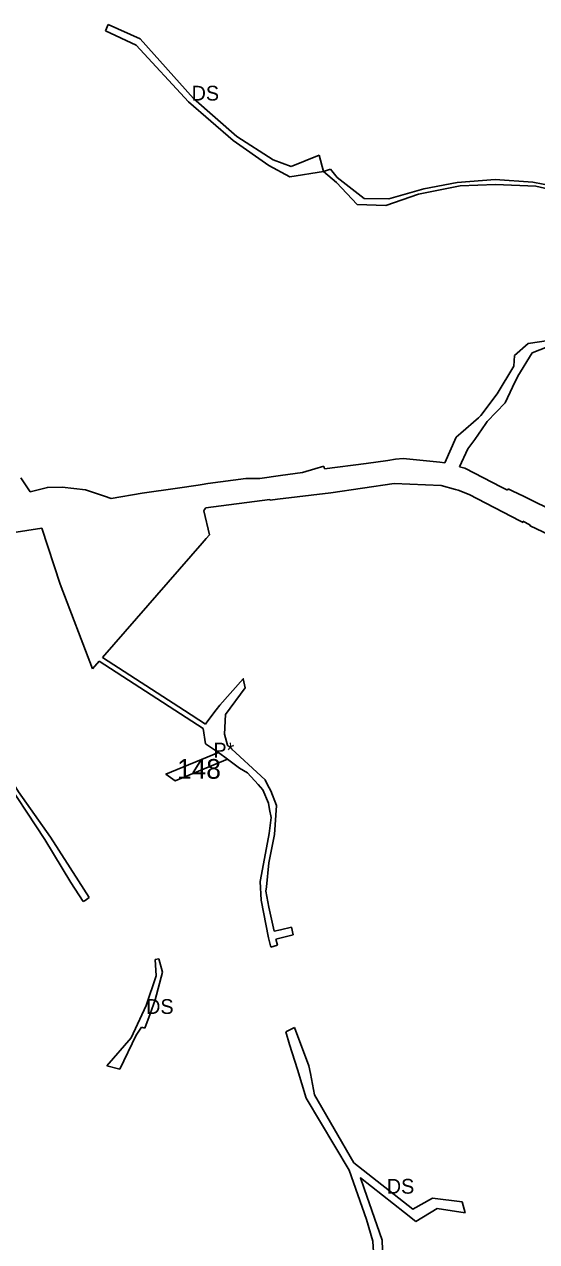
# Model space of a CAD drawing. Extents: x -477304 to -465641, y -1159113 to -1149285.
# Drawn here: x -472433 to -472121, y -1153843 to -1153101 of the extents above; entities that cross this region are included whole.
import ezdxf

# ---------------------------------------------------------------- set-up
doc = ezdxf.new("R2010")
doc.units = 0
for name, color, linetype in [('28', 7, 'Continuous'), ('35', 7, 'Continuous'), ('60', 7, 'Continuous')]:
    doc.layers.add(name, color=color, linetype=linetype)

msp = doc.modelspace()

# ---------------------------------------------------------------- linework, layer by layer
at = {"layer": '28'}
msp.add_line((-472309.55, -1153548.92), (-472315.18, -1153544.76), dxfattribs=at)
msp.add_lwpolyline([(-472315.18, -1153544.76), (-472347.12, -1153557.96), (-472341.48, -1153562.13), (-472309.55, -1153548.92)], dxfattribs=at)
at = {"layer": '35'}
for p, q in [((-472382.43, -1153101.32), (-472384, -1153105.23)), ((-472253.8, -1153181.05), (-472270.76, -1153187.82)), ((-472251.18, -1153190.97), (-472253.8, -1153181.05)), ((-472284.51, -1153187.23), (-472271.57, -1153194.16)), ((-472271.57, -1153194.16), (-472251.18, -1153190.97)), ((-472246.86, -1153189.55), (-472251.18, -1153190.97)), ((-472251.18, -1153190.97), (-472243.25, -1153197.68)), ((-472242.78, -1153194.67), (-472246.86, -1153189.55)), ((-472226.24, -1153207.47), (-472242.78, -1153194.67)), ((-472243.25, -1153197.68), (-472230.62, -1153211.01)), ((-472110.95, -1153199.86), (-472123.6, -1153197.4)), ((-472121.68, -1153199.86), (-472113.74, -1153201.72)), ((-472211.36, -1153207.6), (-472226.24, -1153207.47)), ((-472126.45, -1153295.62), (-472134.78, -1153302.98)), ((-472108.5, -1153293.12), (-472126.45, -1153295.62)), ((-472123.94, -1153301.42), (-472114.62, -1153297.64)), ((-472134.78, -1153302.98), (-472135.12, -1153309.54)), ((-472135.12, -1153309.54), (-472145.33, -1153326.3)), ((-472140.39, -1153331.81), (-472135.85, -1153322.32)), ((-472145.33, -1153326.3), (-472155.26, -1153339.65)), ((-472151.28, -1153343.22), (-472140.39, -1153331.81)), ((-472156.67, -1153340.89), (-472167.41, -1153350.35)), ((-472158.96, -1153354.09), (-472152.18, -1153344.5)), ((-472155.26, -1153339.65), (-472156.67, -1153340.89)), ((-472152.18, -1153344.5), (-472151.28, -1153343.22)), ((-472167.41, -1153350.35), (-472170.23, -1153352.83)), ((-472170.23, -1153352.83), (-472177.1, -1153368.32)), ((-472163.04, -1153359.86), (-472158.96, -1153354.09)), ((-472207.3, -1153366.25), (-472211.95, -1153366.94)), ((-472202.49, -1153365.79), (-472207.3, -1153366.25)), ((-472180.17, -1153368.01), (-472202.49, -1153365.79)), ((-472168.11, -1153370.77), (-472163.04, -1153359.86)), ((-472263.93, -1153374.31), (-472277.37, -1153376.14)), ((-472256.32, -1153372.01), (-472263.93, -1153374.31)), ((-472250.84, -1153370.35), (-472256.32, -1153372.01)), ((-472250.42, -1153372.03), (-472250.84, -1153370.35)), ((-472177.1, -1153368.32), (-472180.17, -1153368.01)), ((-472164.91, -1153371.64), (-472168.11, -1153370.77)), ((-472142.54, -1153383.16), (-472164.91, -1153371.64)), ((-472324.99, -1153381.64), (-472327.52, -1153381.99)), ((-472321.53, -1153381.03), (-472324.99, -1153381.64)), ((-472298.42, -1153377.97), (-472321.53, -1153381.03)), ((-472246.71, -1153386.63), (-472208.01, -1153380.92)), ((-472208.01, -1153380.92), (-472179.45, -1153382.19)), ((-472384.53, -1153388.69), (-472396.13, -1153384.85)), ((-472340, -1153383.74), (-472361.64, -1153386.77)), ((-472327.52, -1153381.99), (-472340, -1153383.74)), ((-472279.11, -1153390.56), (-472246.71, -1153386.63)), ((-472179.45, -1153382.19), (-472170.74, -1153384.55)), ((-472170.74, -1153384.55), (-472168.95, -1153385.04)), ((-472168.95, -1153385.04), (-472162.33, -1153387.74)), ((-472162.33, -1153387.74), (-472131.52, -1153403.72)), ((-472138.86, -1153384.94), (-472142.54, -1153383.16)), ((-472138.52, -1153384.2), (-472138.86, -1153384.94)), ((-472135.76, -1153385.56), (-472138.52, -1153384.2)), ((-472129.3, -1153388.74), (-472135.76, -1153385.56)), ((-472108.28, -1153399.08), (-472129.3, -1153388.74)), ((-472323.58, -1153396.83), (-472322.87, -1153395.86)), ((-472322.87, -1153395.86), (-472283.8, -1153390.74)), ((-472283.8, -1153390.74), (-472283.57, -1153391.1)), ((-472283.57, -1153391.1), (-472279.11, -1153390.56)), ((-472324.05, -1153397.52), (-472323.58, -1153396.83)), ((-472320.6, -1153412.25), (-472324.05, -1153397.52)), ((-472131.52, -1153403.72), (-472131.03, -1153403.97)), ((-472131.03, -1153403.97), (-472129.43, -1153404.81)), ((-472129.43, -1153404.81), (-472129.69, -1153403.88)), ((-472422.73, -1153408.13), (-472411.62, -1153442.25)), ((-472385.81, -1153486.9), (-472324.97, -1153417.26)), ((-472324.97, -1153417.26), (-472322.57, -1153414.51)), ((-472322.57, -1153414.51), (-472320.6, -1153412.25)), ((-472411.62, -1153442.25), (-472391.89, -1153493.85)), ((-472391.89, -1153493.85), (-472387.79, -1153489.17)), ((-472387.79, -1153489.17), (-472334.77, -1153523.52)), ((-472335.85, -1153519.24), (-472385.81, -1153486.9)), ((-472323.05, -1153527.52), (-472335.85, -1153519.24)), ((-472311.5, -1153533.55), (-472310.92, -1153521.61)), ((-472334.77, -1153523.52), (-472324.36, -1153530.26)), ((-472322.15, -1153526.35), (-472323.05, -1153527.52)), ((-472324.36, -1153530.26), (-472322.93, -1153539.49)), ((-472322.93, -1153539.49), (-472315.18, -1153544.76)), ((-472315.18, -1153544.76), (-472309.55, -1153548.92)), ((-472309.55, -1153548.92), (-472302.27, -1153554.3)), ((-472302.27, -1153554.3), (-472297.32, -1153557.13)), ((-472297.32, -1153557.13), (-472290.86, -1153564.38)), ((-472290.86, -1153564.38), (-472288.01, -1153567.57)), ((-472285.17, -1153564.43), (-472286.65, -1153561.36)), ((-472283.2, -1153568.09), (-472285.17, -1153564.43)), ((-472288.01, -1153567.57), (-472284.66, -1153575.62)), ((-472400.52, -1153622.91), (-472417.46, -1153596.38)), ((-472284.51, -1153611.98), (-472280.97, -1153594.72)), ((-472287.73, -1153612.67), (-472289.61, -1153623.47)), ((-472285.93, -1153626.53), (-472284.51, -1153611.98)), ((-472393.93, -1153633.22), (-472400.52, -1153622.91)), ((-472289.61, -1153623.47), (-472289, -1153634.76)), ((-472286.19, -1153629.22), (-472285.93, -1153626.53)), ((-472396.35, -1153635.01), (-472393.93, -1153633.22)), ((-472284.47, -1153638.98), (-472286.19, -1153629.22)), ((-472397.48, -1153635.48), (-472396.35, -1153635.01)), ((-472289, -1153634.76), (-472284.53, -1153657.78)), ((-472281.16, -1153653.68), (-472284.47, -1153638.98)), ((-472277.39, -1153652.82), (-472281.16, -1153653.68)), ((-472280.1, -1153658.4), (-472269.52, -1153655.8)), ((-472270.55, -1153651.26), (-472277.39, -1153652.82)), ((-472269.52, -1153655.8), (-472270.55, -1153651.26)), ((-472284.53, -1153657.78), (-472283.22, -1153663.34)), ((-472283.22, -1153663.34), (-472279.17, -1153662.21)), ((-472279.17, -1153662.21), (-472280.1, -1153658.4)), ((-472351.47, -1153670.43), (-472353.69, -1153670.86)), ((-472353.69, -1153670.86), (-472353.04, -1153680.9)), ((-472349.29, -1153678.5), (-472351.47, -1153670.43)), ((-472353.62, -1153695.5), (-472349.29, -1153678.5)), ((-472356.82, -1153704.05), (-472353.62, -1153695.5)), ((-472360.04, -1153712.64), (-472356.82, -1153704.05)), ((-472362.02, -1153712.1), (-472360.04, -1153712.64)), ((-472268.71, -1153712.29), (-472274.09, -1153714.97)), ((-472274.09, -1153714.97), (-472271.74, -1153722.58)), ((-472368.29, -1153718.57), (-472383.1, -1153735.59)), ((-472271.74, -1153722.58), (-472267, -1153737.94)), ((-472383.1, -1153735.59), (-472375.15, -1153737.64)), ((-472267, -1153737.94), (-472261.63, -1153755.34)), ((-472256.67, -1153753.26), (-472259.09, -1153740.3)), ((-472232.55, -1153794.74), (-472256.67, -1153753.26)), ((-472164.77, -1153825.24), (-472166.58, -1153818.49)), ((-472201.71, -1153825), (-472194.75, -1153830.45)), ((-472194.75, -1153830.45), (-472181.73, -1153822.53)), ((-472181.73, -1153822.53), (-472164.77, -1153825.24))]:
    msp.add_line(p, q, dxfattribs=at)
for points in [[(-472384, -1153105.23), (-472365.34, -1153114.1), (-472333.31, -1153148.52)], [(-472303.92, -1153169.53), (-472330.37, -1153146.46), (-472362.89, -1153110.1), (-472382.43, -1153101.32)], [(-472333.31, -1153148.52), (-472306.08, -1153172.02), (-472284.51, -1153187.23)], [(-472270.76, -1153187.82), (-472281.85, -1153183.88), (-472303.92, -1153169.53)], [(-472123.6, -1153197.4), (-472146.45, -1153195.78), (-472169.55, -1153197.56)], [(-472169.55, -1153197.56), (-472189.9, -1153201.6), (-472211.36, -1153207.6)], [(-472193.16, -1153204.79), (-472167.85, -1153199.69), (-472146.3, -1153198.79), (-472121.68, -1153199.86)], [(-472230.62, -1153211.01), (-472213.01, -1153211.64), (-472193.16, -1153204.79)], [(-472135.85, -1153322.32), (-472132.61, -1153315.55), (-472123.94, -1153301.42)], [(-472211.95, -1153366.94), (-472225.05, -1153368.87), (-472250.42, -1153372.03)], [(-472396.13, -1153384.85), (-472410.35, -1153383.18), (-472419.4, -1153383.38), (-472429.87, -1153385.96), (-472435.56, -1153377.43)], [(-472277.37, -1153376.14), (-472289.84, -1153377.84), (-472298.42, -1153377.97)], [(-472361.64, -1153386.77), (-472380.55, -1153390.01), (-472384.53, -1153388.69)], [(-472129.69, -1153403.88), (-472125.37, -1153406.16), (-472125.12, -1153406.85)], [(-472480.91, -1153417.55), (-472456.9, -1153413.45), (-472422.73, -1153408.13)], [(-472125.12, -1153406.85), (-472097.37, -1153419.96), (-472080.49, -1153426.52)], [(-472310.92, -1153521.61), (-472298.83, -1153505.36), (-472299.99, -1153499.91), (-472314.28, -1153516.03), (-472316.48, -1153518.82), (-472322.15, -1153526.35)], [(-472286.65, -1153561.36), (-472309.69, -1153540.34), (-472311.5, -1153533.55)], [(-472417.46, -1153596.38), (-472436.96, -1153568.79), (-472446.01, -1153554.12), (-472450.57, -1153542.7)], [(-472448.97, -1153555.47), (-472420.86, -1153597.75), (-472405, -1153623.89), (-472397.48, -1153635.48)], [(-472280.97, -1153594.72), (-472279.74, -1153577.06), (-472283.2, -1153568.09)], [(-472284.66, -1153575.62), (-472283.96, -1153579.45), (-472283.08, -1153584.33), (-472284.15, -1153594.24), (-472287.73, -1153612.67)], [(-472353.04, -1153680.9), (-472359.12, -1153698.83), (-472368.29, -1153718.57)], [(-472375.15, -1153737.64), (-472365.22, -1153717.05), (-472362.02, -1153712.1)], [(-472259.09, -1153740.3), (-472259.96, -1153735.68), (-472268.71, -1153712.29)], [(-472261.63, -1153755.34), (-472235.51, -1153799.29), (-472224.99, -1153829.17), (-472221.07, -1153842.49), (-472218.54, -1153882.48), (-472205.55, -1153914.74)], [(-472166.58, -1153818.49), (-472184.64, -1153816.26), (-472196.62, -1153822.93), (-472232.55, -1153794.74)], [(-472215.36, -1153841.89), (-472226.41, -1153810.26), (-472228.63, -1153803.92), (-472201.71, -1153825)], [(-472201.2, -1153911.42), (-472213.84, -1153882.15), (-472215.36, -1153841.89)]]:
    msp.add_lwpolyline(points, dxfattribs=at)

# ---------------------------------------------------------------- texts
at = {"layer": '28'}
msp.add_text('P*', height=9, dxfattribs=at).set_placement((-472318.2, -1153547.87))
at = {"layer": '35'}
for p in [(-472331.47, -1153147.74), (-472359.18, -1153704.03), (-472212.5, -1153813.51)]:
    msp.add_text('DS', height=9, dxfattribs=at).set_placement(p)
at = {"layer": '60'}
msp.add_text('148', height=12, dxfattribs=at).set_placement((-472340.4, -1153560.8))

doc.saveas('drawing.dxf')
